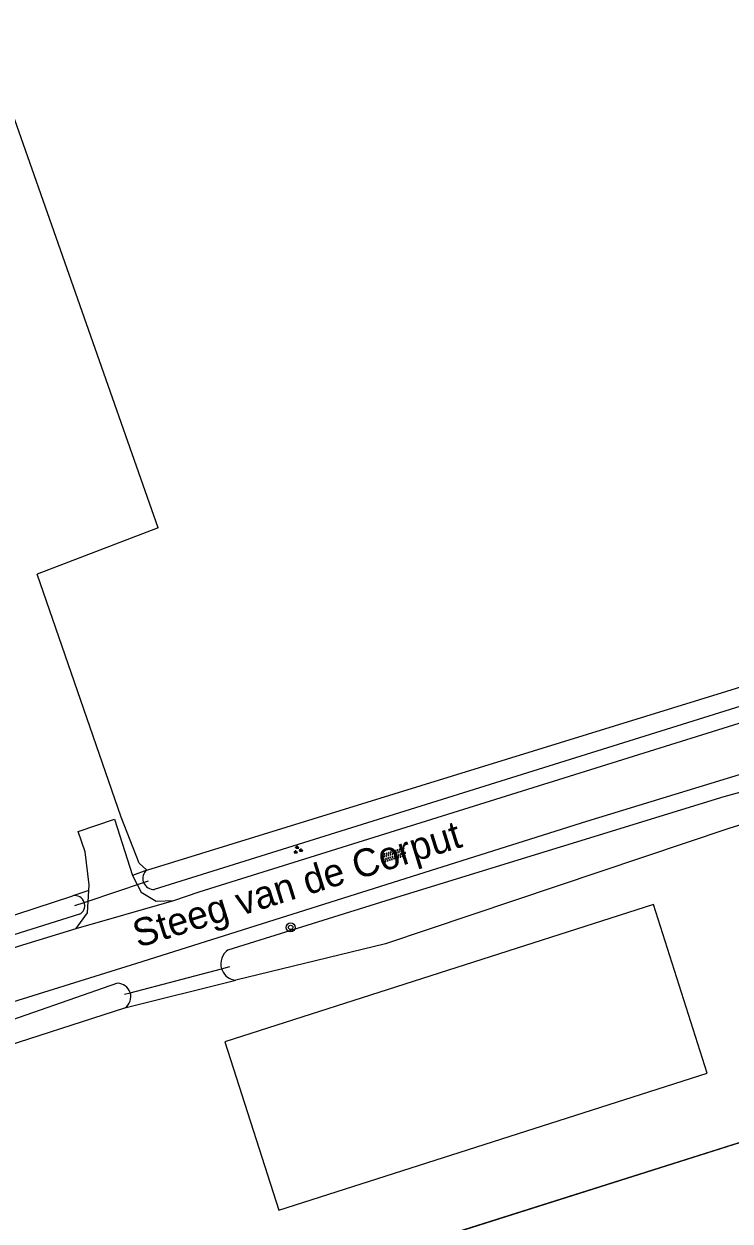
# Model space of a CAD drawing. Extents: x 133000 to 136000, y 400500 to 403500.
# Drawn here: x 135234 to 135297.5, y 403100 to 403207.6 of the extents above; entities that cross this region are included whole.
import ezdxf

# ---------------------------------------------------------------- set-up
doc = ezdxf.new("R2010")
doc.units = 0
for name, color, linetype in [('gg-afsc-draadraster', 7, 'Continuous'), ('gg-afsc-lijn draadraster', 7, 'Continuous'), ('gg-anno-openbare ruimte label', 7, 'Continuous'), ('gg-bbg-bijgebouw', 7, 'Continuous'), ('gg-knt-bronhoudergrens', 7, 'Continuous'), ('gg-knt-onverhard', 7, 'Continuous'), ('gg-kntw-bovenkant insteek waterloop', 7, 'Continuous'), ('gg-kwrk-duiker nz buis', 7, 'Continuous'), ('gg-kwrk-keermuur', 7, 'Continuous'), ('gt-grn-groengrens', 7, 'Continuous'), ('gt-grn-weggrens', 7, 'Continuous'), ('gt-symb-boom', 7, 'Continuous'), ('gt-symb-groenvak', 7, 'Continuous'), ('gt-symb-overige verharding', 7, 'Continuous'), ('gx-grn-maaiveld', 7, 'Continuous')]:
    doc.layers.add(name, color=color, linetype=linetype)

# ---------------------------------------------------------------- blocks, each defined once
blk = doc.blocks.new('gt0-BOOM')
at = {"layer": 'gt-symb-boom'}
for radius in [0.4, 0.2]:
    blk.add_circle((0, 0), radius, dxfattribs=at)
blk = doc.blocks.new('gt0-GRVAK')
at = {"layer": 'gt-symb-groenvak'}
for p, q in [((-0.11, 0.19), (-0.23, 0.24)), ((-0.18, 0.15), (0.09, 0.15)), ((-0.09, 0.21), (-0.16, 0.32)), ((-0.05, 0.21), (-0.05, 0.39)), ((0, 0.21), (0.06, 0.32)), ((0.01, 0.19), (0.13, 0.24)), ((0.26, -0.05), (0.2, 0.06)), ((0.3, -0.05), (0.3, 0.13)), ((0.35, -0.05), (0.41, 0.06)), ((-0.25, -0.23), (-0.36, -0.18)), ((-0.32, -0.26), (-0.05, -0.26)), ((-0.23, -0.21), (-0.29, -0.1)), ((-0.18, -0.2), (-0.18, -0.02)), ((-0.14, -0.21), (-0.07, -0.1)), ((-0.12, -0.23), (0, -0.18)), ((0.24, -0.07), (0.12, -0.02)), ((0.17, -0.11), (0.44, -0.11)), ((0.37, -0.07), (0.49, -0.02))]:
    blk.add_line(p, q, dxfattribs=at)
blk = doc.blocks.new('gt0-OVH')
at = {"layer": 'gt-symb-overige verharding'}
for points in [[(-0.97, 0.3), (-0.97, 0.31), (-0.96, 0.32), (-0.97, 0.33), (-0.97, 0.34), (-0.98, 0.35), (-0.99, 0.35), (-1, 0.36), (-1.01, 0.35), (-1.02, 0.35), (-1.03, 0.34), (-1.03, 0.33), (-1.04, 0.32), (-1.03, 0.31), (-1.03, 0.3), (-1.02, 0.29), (-1.01, 0.29), (-1, 0.28), (-0.99, 0.29), (-0.98, 0.29)], [(-0.87, 0.11), (-0.87, 0.12), (-0.86, 0.13), (-0.87, 0.14), (-0.87, 0.15), (-0.88, 0.16), (-0.89, 0.16), (-0.9, 0.16), (-0.91, 0.16), (-0.92, 0.16), (-0.93, 0.15), (-0.93, 0.14), (-0.94, 0.13), (-0.93, 0.12), (-0.93, 0.11), (-0.92, 0.1), (-0.91, 0.09), (-0.9, 0.09), (-0.89, 0.09), (-0.88, 0.1)], [(-0.77, 0.3), (-0.77, 0.31), (-0.76, 0.32), (-0.77, 0.33), (-0.77, 0.34), (-0.78, 0.35), (-0.79, 0.35), (-0.8, 0.36), (-0.81, 0.35), (-0.82, 0.35), (-0.83, 0.34), (-0.83, 0.33), (-0.84, 0.32), (-0.83, 0.31), (-0.83, 0.3), (-0.82, 0.29), (-0.81, 0.29), (-0.8, 0.28), (-0.79, 0.29), (-0.78, 0.29)], [(-0.67, 0.11), (-0.67, 0.12), (-0.66, 0.13), (-0.67, 0.14), (-0.67, 0.15), (-0.68, 0.16), (-0.69, 0.16), (-0.7, 0.16), (-0.71, 0.16), (-0.72, 0.16), (-0.73, 0.15), (-0.73, 0.14), (-0.74, 0.13), (-0.73, 0.12), (-0.73, 0.11), (-0.72, 0.1), (-0.71, 0.09), (-0.7, 0.09), (-0.69, 0.09), (-0.68, 0.1)], [(-0.57, 0.3), (-0.57, 0.31), (-0.56, 0.32), (-0.57, 0.33), (-0.57, 0.34), (-0.58, 0.35), (-0.59, 0.35), (-0.6, 0.36), (-0.61, 0.35), (-0.62, 0.35), (-0.63, 0.34), (-0.63, 0.33), (-0.64, 0.32), (-0.63, 0.31), (-0.63, 0.3), (-0.62, 0.29), (-0.61, 0.29), (-0.6, 0.28), (-0.59, 0.29), (-0.58, 0.29)], [(-0.47, 0.11), (-0.47, 0.12), (-0.46, 0.13), (-0.47, 0.14), (-0.47, 0.15), (-0.48, 0.16), (-0.49, 0.16), (-0.5, 0.16), (-0.51, 0.16), (-0.52, 0.16), (-0.53, 0.15), (-0.53, 0.14), (-0.54, 0.13), (-0.53, 0.12), (-0.53, 0.11), (-0.52, 0.1), (-0.51, 0.09), (-0.5, 0.09), (-0.49, 0.09), (-0.48, 0.1)], [(-0.37, 0.3), (-0.37, 0.31), (-0.36, 0.32), (-0.37, 0.33), (-0.37, 0.34), (-0.38, 0.35), (-0.39, 0.35), (-0.4, 0.36), (-0.41, 0.35), (-0.42, 0.35), (-0.43, 0.34), (-0.43, 0.33), (-0.44, 0.32), (-0.43, 0.31), (-0.43, 0.3), (-0.42, 0.29), (-0.41, 0.29), (-0.4, 0.28), (-0.39, 0.29), (-0.38, 0.29)], [(-0.27, 0.11), (-0.27, 0.12), (-0.26, 0.13), (-0.27, 0.14), (-0.27, 0.15), (-0.28, 0.16), (-0.29, 0.16), (-0.3, 0.16), (-0.31, 0.16), (-0.32, 0.16), (-0.33, 0.15), (-0.33, 0.14), (-0.34, 0.13), (-0.33, 0.12), (-0.33, 0.11), (-0.32, 0.1), (-0.31, 0.09), (-0.3, 0.09), (-0.29, 0.09), (-0.28, 0.1)], [(-0.17, 0.3), (-0.17, 0.31), (-0.16, 0.32), (-0.17, 0.33), (-0.17, 0.34), (-0.18, 0.35), (-0.19, 0.35), (-0.2, 0.36), (-0.21, 0.35), (-0.22, 0.35), (-0.23, 0.34), (-0.23, 0.33), (-0.24, 0.32), (-0.23, 0.31), (-0.23, 0.3), (-0.22, 0.29), (-0.21, 0.29), (-0.2, 0.28), (-0.19, 0.29), (-0.18, 0.29)], [(-0.07, 0.11), (-0.07, 0.12), (-0.06, 0.13), (-0.07, 0.14), (-0.07, 0.15), (-0.08, 0.16), (-0.09, 0.16), (-0.1, 0.16), (-0.11, 0.16), (-0.12, 0.16), (-0.13, 0.15), (-0.13, 0.14), (-0.14, 0.13), (-0.13, 0.12), (-0.13, 0.11), (-0.12, 0.1), (-0.11, 0.09), (-0.1, 0.09), (-0.09, 0.09), (-0.08, 0.1)], [(0.03, 0.3), (0.03, 0.31), (0.04, 0.32), (0.03, 0.33), (0.03, 0.34), (0.02, 0.35), (0.01, 0.35), (0, 0.36), (-0.01, 0.35), (-0.02, 0.35), (-0.03, 0.34), (-0.03, 0.33), (-0.04, 0.32), (-0.03, 0.31), (-0.03, 0.3), (-0.02, 0.29), (-0.01, 0.29), (0, 0.28), (0.01, 0.29), (0.02, 0.29)], [(0.13, 0.11), (0.13, 0.12), (0.14, 0.13), (0.13, 0.14), (0.13, 0.15), (0.12, 0.16), (0.11, 0.16), (0.1, 0.16), (0.09, 0.16), (0.08, 0.16), (0.07, 0.15), (0.07, 0.14), (0.06, 0.13), (0.07, 0.12), (0.07, 0.11), (0.08, 0.1), (0.09, 0.09), (0.1, 0.09), (0.11, 0.09), (0.12, 0.1)], [(0.23, 0.3), (0.23, 0.31), (0.24, 0.32), (0.23, 0.33), (0.23, 0.34), (0.22, 0.35), (0.21, 0.35), (0.2, 0.36), (0.19, 0.35), (0.18, 0.35), (0.17, 0.34), (0.17, 0.33), (0.16, 0.32), (0.17, 0.31), (0.17, 0.3), (0.18, 0.29), (0.19, 0.29), (0.2, 0.28), (0.21, 0.29), (0.22, 0.29)], [(0.33, 0.11), (0.33, 0.12), (0.34, 0.13), (0.33, 0.14), (0.33, 0.15), (0.32, 0.16), (0.31, 0.16), (0.3, 0.16), (0.29, 0.16), (0.28, 0.16), (0.27, 0.15), (0.27, 0.14), (0.26, 0.13), (0.27, 0.12), (0.27, 0.11), (0.28, 0.1), (0.29, 0.09), (0.3, 0.09), (0.31, 0.09), (0.32, 0.1)], [(0.43, 0.3), (0.43, 0.31), (0.44, 0.32), (0.43, 0.33), (0.43, 0.34), (0.42, 0.35), (0.41, 0.35), (0.4, 0.36), (0.39, 0.35), (0.38, 0.35), (0.37, 0.34), (0.37, 0.33), (0.36, 0.32), (0.37, 0.31), (0.37, 0.3), (0.38, 0.29), (0.39, 0.29), (0.4, 0.28), (0.41, 0.29), (0.42, 0.29)], [(0.53, 0.11), (0.53, 0.12), (0.54, 0.13), (0.53, 0.14), (0.53, 0.15), (0.52, 0.16), (0.51, 0.16), (0.5, 0.16), (0.49, 0.16), (0.48, 0.16), (0.47, 0.15), (0.47, 0.14), (0.46, 0.13), (0.47, 0.12), (0.47, 0.11), (0.48, 0.1), (0.49, 0.09), (0.5, 0.09), (0.51, 0.09), (0.52, 0.1)], [(0.63, 0.3), (0.63, 0.31), (0.64, 0.32), (0.63, 0.33), (0.63, 0.34), (0.62, 0.35), (0.61, 0.35), (0.6, 0.36), (0.59, 0.35), (0.58, 0.35), (0.57, 0.34), (0.57, 0.33), (0.56, 0.32), (0.57, 0.31), (0.57, 0.3), (0.58, 0.29), (0.59, 0.29), (0.6, 0.28), (0.61, 0.29), (0.62, 0.29)], [(0.73, 0.11), (0.73, 0.12), (0.74, 0.13), (0.73, 0.14), (0.73, 0.15), (0.72, 0.16), (0.71, 0.16), (0.7, 0.16), (0.69, 0.16), (0.68, 0.16), (0.67, 0.15), (0.67, 0.14), (0.66, 0.13), (0.67, 0.12), (0.67, 0.11), (0.68, 0.1), (0.69, 0.09), (0.7, 0.09), (0.71, 0.09), (0.72, 0.1)], [(0.83, 0.3), (0.83, 0.31), (0.84, 0.32), (0.83, 0.33), (0.83, 0.34), (0.82, 0.35), (0.81, 0.35), (0.8, 0.36), (0.79, 0.35), (0.78, 0.35), (0.77, 0.34), (0.77, 0.33), (0.76, 0.32), (0.77, 0.31), (0.77, 0.3), (0.78, 0.29), (0.79, 0.29), (0.8, 0.28), (0.81, 0.29), (0.82, 0.29)], [(0.93, 0.11), (0.93, 0.12), (0.94, 0.13), (0.93, 0.14), (0.93, 0.15), (0.92, 0.16), (0.91, 0.16), (0.9, 0.16), (0.89, 0.16), (0.88, 0.16), (0.87, 0.15), (0.87, 0.14), (0.86, 0.13), (0.87, 0.12), (0.87, 0.11), (0.88, 0.1), (0.89, 0.09), (0.9, 0.09), (0.91, 0.09), (0.92, 0.1)], [(1.03, 0.3), (1.03, 0.31), (1.04, 0.32), (1.03, 0.33), (1.03, 0.34), (1.02, 0.35), (1.01, 0.35), (1, 0.36), (0.99, 0.35), (0.98, 0.35), (0.97, 0.34), (0.97, 0.33), (0.96, 0.32), (0.97, 0.31), (0.97, 0.3), (0.98, 0.29), (0.99, 0.29), (1, 0.28), (1.01, 0.29), (1.02, 0.29)], [(-0.97, -0.14), (-0.97, -0.13), (-0.96, -0.12), (-0.97, -0.11), (-0.97, -0.1), (-0.98, -0.09), (-0.99, -0.09), (-1, -0.08), (-1.01, -0.09), (-1.02, -0.09), (-1.03, -0.1), (-1.03, -0.11), (-1.04, -0.12), (-1.03, -0.13), (-1.03, -0.14), (-1.02, -0.15), (-1.01, -0.15), (-1, -0.16), (-0.99, -0.15), (-0.98, -0.15)], [(-0.87, -0.33), (-0.87, -0.32), (-0.86, -0.31), (-0.87, -0.3), (-0.87, -0.29), (-0.88, -0.28), (-0.89, -0.28), (-0.9, -0.28), (-0.91, -0.28), (-0.92, -0.28), (-0.93, -0.29), (-0.93, -0.3), (-0.94, -0.31), (-0.93, -0.32), (-0.93, -0.33), (-0.92, -0.34), (-0.91, -0.35), (-0.9, -0.35), (-0.89, -0.35), (-0.88, -0.34)], [(-0.77, -0.14), (-0.77, -0.13), (-0.76, -0.12), (-0.77, -0.11), (-0.77, -0.1), (-0.78, -0.09), (-0.79, -0.09), (-0.8, -0.08), (-0.81, -0.09), (-0.82, -0.09), (-0.83, -0.1), (-0.83, -0.11), (-0.84, -0.12), (-0.83, -0.13), (-0.83, -0.14), (-0.82, -0.15), (-0.81, -0.15), (-0.8, -0.16), (-0.79, -0.15), (-0.78, -0.15)], [(-0.67, -0.33), (-0.67, -0.32), (-0.66, -0.31), (-0.67, -0.3), (-0.67, -0.29), (-0.68, -0.28), (-0.69, -0.28), (-0.7, -0.28), (-0.71, -0.28), (-0.72, -0.28), (-0.73, -0.29), (-0.73, -0.3), (-0.74, -0.31), (-0.73, -0.32), (-0.73, -0.33), (-0.72, -0.34), (-0.71, -0.35), (-0.7, -0.35), (-0.69, -0.35), (-0.68, -0.34)], [(-0.57, -0.14), (-0.57, -0.13), (-0.56, -0.12), (-0.57, -0.11), (-0.57, -0.1), (-0.58, -0.09), (-0.59, -0.09), (-0.6, -0.08), (-0.61, -0.09), (-0.62, -0.09), (-0.63, -0.1), (-0.63, -0.11), (-0.64, -0.12), (-0.63, -0.13), (-0.63, -0.14), (-0.62, -0.15), (-0.61, -0.15), (-0.6, -0.16), (-0.59, -0.15), (-0.58, -0.15)], [(-0.47, -0.33), (-0.47, -0.32), (-0.46, -0.31), (-0.47, -0.3), (-0.47, -0.29), (-0.48, -0.28), (-0.49, -0.28), (-0.5, -0.28), (-0.51, -0.28), (-0.52, -0.28), (-0.53, -0.29), (-0.53, -0.3), (-0.54, -0.31), (-0.53, -0.32), (-0.53, -0.33), (-0.52, -0.34), (-0.51, -0.35), (-0.5, -0.35), (-0.49, -0.35), (-0.48, -0.34)], [(-0.37, -0.14), (-0.37, -0.13), (-0.36, -0.12), (-0.37, -0.11), (-0.37, -0.1), (-0.38, -0.09), (-0.39, -0.09), (-0.4, -0.08), (-0.41, -0.09), (-0.42, -0.09), (-0.43, -0.1), (-0.43, -0.11), (-0.44, -0.12), (-0.43, -0.13), (-0.43, -0.14), (-0.42, -0.15), (-0.41, -0.15), (-0.4, -0.16), (-0.39, -0.15), (-0.38, -0.15)], [(-0.27, -0.33), (-0.27, -0.32), (-0.26, -0.31), (-0.27, -0.3), (-0.27, -0.29), (-0.28, -0.28), (-0.29, -0.28), (-0.3, -0.28), (-0.31, -0.28), (-0.32, -0.28), (-0.33, -0.29), (-0.33, -0.3), (-0.34, -0.31), (-0.33, -0.32), (-0.33, -0.33), (-0.32, -0.34), (-0.31, -0.35), (-0.3, -0.35), (-0.29, -0.35), (-0.28, -0.34)], [(-0.17, -0.14), (-0.17, -0.13), (-0.16, -0.12), (-0.17, -0.11), (-0.17, -0.1), (-0.18, -0.09), (-0.19, -0.09), (-0.2, -0.08), (-0.21, -0.09), (-0.22, -0.09), (-0.23, -0.1), (-0.23, -0.11), (-0.24, -0.12), (-0.23, -0.13), (-0.23, -0.14), (-0.22, -0.15), (-0.21, -0.15), (-0.2, -0.16), (-0.19, -0.15), (-0.18, -0.15)], [(-0.07, -0.33), (-0.07, -0.32), (-0.06, -0.31), (-0.07, -0.3), (-0.07, -0.29), (-0.08, -0.28), (-0.09, -0.28), (-0.1, -0.28), (-0.11, -0.28), (-0.12, -0.28), (-0.13, -0.29), (-0.13, -0.3), (-0.14, -0.31), (-0.13, -0.32), (-0.13, -0.33), (-0.12, -0.34), (-0.11, -0.35), (-0.1, -0.35), (-0.09, -0.35), (-0.08, -0.34)], [(0.03, -0.14), (0.03, -0.13), (0.04, -0.12), (0.03, -0.11), (0.03, -0.1), (0.02, -0.09), (0.01, -0.09), (0, -0.08), (-0.01, -0.09), (-0.02, -0.09), (-0.03, -0.1), (-0.03, -0.11), (-0.04, -0.12), (-0.03, -0.13), (-0.03, -0.14), (-0.02, -0.15), (-0.01, -0.15), (0, -0.16), (0.01, -0.15), (0.02, -0.15)], [(0.13, -0.33), (0.13, -0.32), (0.14, -0.31), (0.13, -0.3), (0.13, -0.29), (0.12, -0.28), (0.11, -0.28), (0.1, -0.28), (0.09, -0.28), (0.08, -0.28), (0.07, -0.29), (0.07, -0.3), (0.06, -0.31), (0.07, -0.32), (0.07, -0.33), (0.08, -0.34), (0.09, -0.35), (0.1, -0.35), (0.11, -0.35), (0.12, -0.34)], [(0.23, -0.14), (0.23, -0.13), (0.24, -0.12), (0.23, -0.11), (0.23, -0.1), (0.22, -0.09), (0.21, -0.09), (0.2, -0.08), (0.19, -0.09), (0.18, -0.09), (0.17, -0.1), (0.17, -0.11), (0.16, -0.12), (0.17, -0.13), (0.17, -0.14), (0.18, -0.15), (0.19, -0.15), (0.2, -0.16), (0.21, -0.15), (0.22, -0.15)], [(0.33, -0.33), (0.33, -0.32), (0.34, -0.31), (0.33, -0.3), (0.33, -0.29), (0.32, -0.28), (0.31, -0.28), (0.3, -0.28), (0.29, -0.28), (0.28, -0.28), (0.27, -0.29), (0.27, -0.3), (0.26, -0.31), (0.27, -0.32), (0.27, -0.33), (0.28, -0.34), (0.29, -0.35), (0.3, -0.35), (0.31, -0.35), (0.32, -0.34)], [(0.43, -0.14), (0.43, -0.13), (0.44, -0.12), (0.43, -0.11), (0.43, -0.1), (0.42, -0.09), (0.41, -0.09), (0.4, -0.08), (0.39, -0.09), (0.38, -0.09), (0.37, -0.1), (0.37, -0.11), (0.36, -0.12), (0.37, -0.13), (0.37, -0.14), (0.38, -0.15), (0.39, -0.15), (0.4, -0.16), (0.41, -0.15), (0.42, -0.15)], [(0.53, -0.33), (0.53, -0.32), (0.54, -0.31), (0.53, -0.3), (0.53, -0.29), (0.52, -0.28), (0.51, -0.28), (0.5, -0.28), (0.49, -0.28), (0.48, -0.28), (0.47, -0.29), (0.47, -0.3), (0.46, -0.31), (0.47, -0.32), (0.47, -0.33), (0.48, -0.34), (0.49, -0.35), (0.5, -0.35), (0.51, -0.35), (0.52, -0.34)], [(0.63, -0.14), (0.63, -0.13), (0.64, -0.12), (0.63, -0.11), (0.63, -0.1), (0.62, -0.09), (0.61, -0.09), (0.6, -0.08), (0.59, -0.09), (0.58, -0.09), (0.57, -0.1), (0.57, -0.11), (0.56, -0.12), (0.57, -0.13), (0.57, -0.14), (0.58, -0.15), (0.59, -0.15), (0.6, -0.16), (0.61, -0.15), (0.62, -0.15)], [(0.73, -0.33), (0.73, -0.32), (0.74, -0.31), (0.73, -0.3), (0.73, -0.29), (0.72, -0.28), (0.71, -0.28), (0.7, -0.28), (0.69, -0.28), (0.68, -0.28), (0.67, -0.29), (0.67, -0.3), (0.66, -0.31), (0.67, -0.32), (0.67, -0.33), (0.68, -0.34), (0.69, -0.35), (0.7, -0.35), (0.71, -0.35), (0.72, -0.34)], [(0.83, -0.14), (0.83, -0.13), (0.84, -0.12), (0.83, -0.11), (0.83, -0.1), (0.82, -0.09), (0.81, -0.09), (0.8, -0.08), (0.79, -0.09), (0.78, -0.09), (0.77, -0.1), (0.77, -0.11), (0.76, -0.12), (0.77, -0.13), (0.77, -0.14), (0.78, -0.15), (0.79, -0.15), (0.8, -0.16), (0.81, -0.15), (0.82, -0.15)], [(0.93, -0.33), (0.93, -0.32), (0.94, -0.31), (0.93, -0.3), (0.93, -0.29), (0.92, -0.28), (0.91, -0.28), (0.9, -0.28), (0.89, -0.28), (0.88, -0.28), (0.87, -0.29), (0.87, -0.3), (0.86, -0.31), (0.87, -0.32), (0.87, -0.33), (0.88, -0.34), (0.89, -0.35), (0.9, -0.35), (0.91, -0.35), (0.92, -0.34)], [(1.03, -0.14), (1.03, -0.13), (1.04, -0.12), (1.03, -0.11), (1.03, -0.1), (1.02, -0.09), (1.01, -0.09), (1, -0.08), (0.99, -0.09), (0.98, -0.09), (0.97, -0.1), (0.97, -0.11), (0.96, -0.12), (0.97, -0.13), (0.97, -0.14), (0.98, -0.15), (0.99, -0.15), (1, -0.16), (1.01, -0.15), (1.02, -0.15)]]:
    blk.add_lwpolyline(points, close=True, dxfattribs=at)

msp = doc.modelspace()

# ---------------------------------------------------------------- linework, layer by layer
at = {"layer": 'gg-afsc-draadraster'}
msp.add_line((135246.08, 403162.35), (135235.21, 403158.19), dxfattribs=at)
msp.add_lwpolyline([(135245.04, 403131.59), (135244.36, 403132.2), (135242.74, 403136.36), (135235.21, 403158.19)], dxfattribs=at)
at = {"layer": 'gg-afsc-lijn draadraster'}
msp.add_line((135246.08, 403162.35), (135235.21, 403158.19), dxfattribs=at)
for points in [[(135245.04, 403131.59), (135244.36, 403132.2), (135242.74, 403136.36), (135235.21, 403158.19)], [(135239.01, 403049.51), (135276.01, 403069.04), (135262.21, 403095.66), (135308.08, 403110.19)]]:
    msp.add_lwpolyline(points, dxfattribs=at)
at = {"layer": 'gg-bbg-bijgebouw'}
msp.add_lwpolyline([(135252.07, 403116.16), (135256.92, 403101.02), (135295.43, 403113.35), (135290.59, 403128.49), (135252.07, 403116.16)], dxfattribs=at)
at = {"layer": 'gg-knt-bronhoudergrens'}
msp.add_line((135308.08, 403110.19), (135272.99, 403099.08), dxfattribs=at)
at = {"layer": 'gg-knt-onverhard'}
msp.add_line((135242.14, 403136.16), (135243.77, 403131.1), dxfattribs=at)
for points in [[(135247.49, 403128.85), (135249.77, 403129.63), (135337.81, 403157.14)], [(135337.99, 403152.28), (135284.57, 403135.96), (135244.14, 403123.2), (135214.32, 403113.92), (135205.12, 403110.82), (135203.98, 403109.42)], [(135239.84, 403129.77), (135239.88, 403130.28), (135239.51, 403133.23), (135238.87, 403135.06)], [(135243.77, 403131.1), (135244.55, 403129.62), (135245.88, 403128.81), (135247.49, 403128.85)], [(135238.69, 403126.35), (135239.71, 403127.74), (135239.84, 403129.77)], [(135201.07, 403115.13), (135202.23, 403115.07), (135204.24, 403115.32), (135208.67, 403116.47), (135233.52, 403124.74), (135238.69, 403126.35)]]:
    msp.add_lwpolyline(points, dxfattribs=at)
at = {"layer": 'gg-kntw-bovenkant insteek waterloop'}
for p, q in [((135200.92, 403117.1), (135238.41, 403129.27)), ((135239.45, 403128.6), (135239.43, 403128.68)), ((135251.77, 403122.73), (135251.82, 403122.59))]:
    msp.add_line(p, q, dxfattribs=at)
for points in [[(135245.04, 403131.59), (135297.18, 403147.66), (135332.37, 403158.62), (135368.74, 403169.92)], [(135245.75, 403129.87), (135297.52, 403146.07), (135337.38, 403158.52)], [(135252.37, 403124.42), (135267.53, 403129.16), (135296.96, 403138.21), (135313.17, 403142.67), (135313.64, 403141.05)], [(135300.36, 403136.27), (135297.37, 403135.34), (135266.52, 403124.96), (135253.04, 403121.69)], [(135239, 403127.62), (135217.55, 403120.88), (135202.05, 403115.87)], [(135242.43, 403121.42), (135230.38, 403117.22), (135204.47, 403109.1), (135204.34, 403109.04), (135204.21, 403108.96)], [(135204.66, 403107.05), (135230.6, 403115.2), (135243.09, 403119.21)]]:
    msp.add_lwpolyline(points, dxfattribs=at)
for centre, radius, start, end in [((135245.67, 403130.84), 0.978, 130.441, 197.2004), ((135245.68, 403130.84), 0.981, 201.7327, 274.4653), ((135238.59, 403128.41), 0.885, 18.4039, 101.5256), ((135238.59, 403128.4), 0.884, 297.993, 13.1543), ((135253.19, 403123.17), 1.49, 123.3239, 197.4243), ((135253.19, 403123.17), 1.49, 202.9368, 264.1538), ((135242.4, 403120.21), 1.21, 18.2033, 88.6295), ((135242.41, 403120.21), 1.21, 304.5787, 17.2923)]:
    msp.add_arc(centre, radius, start, end, dxfattribs=at)
at = {"layer": 'gg-kwrk-duiker nz buis'}
for p, q in [((135239.78, 403128.8), (135244.76, 403130.48)), ((135244.76, 403130.48), (135245.19, 403130.62)), ((135238.59, 403128.4), (135239.43, 403128.68)), ((135239.43, 403128.68), (135239.78, 403128.8)), ((135243.56, 403120.57), (135251.77, 403122.73)), ((135251.77, 403122.73), (135252.51, 403122.92)), ((135243.06, 403120.43), (135243.56, 403120.57))]:
    msp.add_line(p, q, dxfattribs=at)
at = {"layer": 'gg-kwrk-keermuur'}
msp.add_line((135246.08, 403162.35), (135228.34, 403212.77), dxfattribs=at)
at = {"layer": 'gt-grn-groengrens'}
for p, q in [((135245.04, 403131.59), (135243.77, 403131.1)), ((135239.84, 403129.77), (135238.41, 403129.27)), ((135243.09, 403119.21), (135253.04, 403121.69))]:
    msp.add_line(p, q, dxfattribs=at)
at = {"layer": 'gt-grn-weggrens'}
for p, q in [((135238.87, 403135.06), (135242.14, 403136.16)), ((135238.69, 403126.35), (135247.49, 403128.85))]:
    msp.add_line(p, q, dxfattribs=at)
at = {"layer": 'gx-grn-maaiveld'}
for p, q in [((135244.74, 403130.55), (135244.76, 403130.48)), ((135243.56, 403120.57), (135243.56, 403120.59))]:
    msp.add_line(p, q, dxfattribs=at)

# ---------------------------------------------------------------- block references
at = {"layer": 'gt-symb-boom'}
msp.add_blockref('gt0-BOOM', (135257.98, 403126.44), dxfattribs=at)
at = {"layer": 'gt-symb-groenvak'}
msp.add_blockref('gt0-GRVAK', (135258.62, 403133.4), dxfattribs=at)
at = {"layer": 'gt-symb-overige verharding', "rotation": 17.27542027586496}
msp.add_blockref('gt0-OVH', (135267.28, 403132.95), dxfattribs=at)

# ---------------------------------------------------------------- texts
at = {"layer": 'gg-anno-openbare ruimte label'}
msp.add_text('Steeg van de Corput', height=2.5, rotation=17.3, dxfattribs=at).set_placement((135244.26, 403124.59))

doc.saveas('drawing.dxf')
